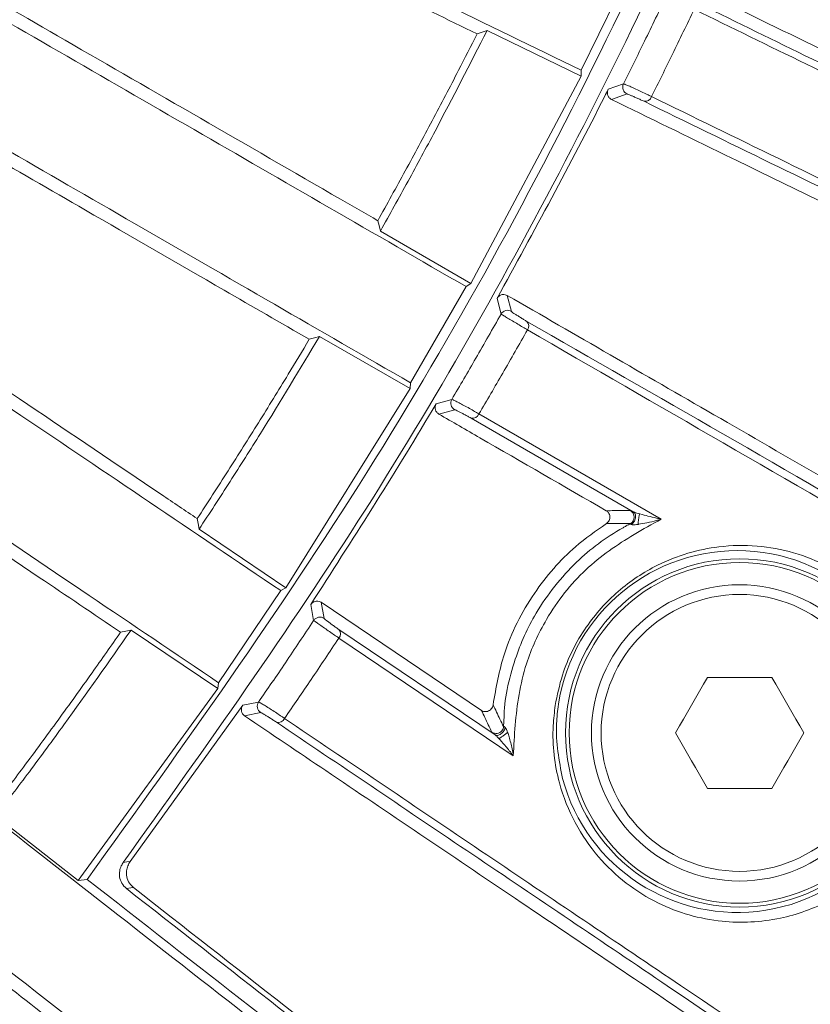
# Model space of a CAD drawing. Header units: millimetres. Extents: x 0 to 1118, y 0 to 864.
# Tile 363 of 512: x 550.72 to 556.06, y 398.67 to 405.32. Entities that reach past the tile are written whole.
import ezdxf

# ---------------------------------------------------------------- set-up
doc = ezdxf.new("R2010")
doc.units = ezdxf.units.MM
doc.styles.add('SLDTEXTSTYLE0', font='TXT', dxfattribs={"width": 0.605})
doc.dimstyles.new('SLDDIMSTYLE0', dxfattribs={"dimtxt": 3.175, "dimasz": 3.302, "dimexe": 0, "dimexo": 0.0625, "dimgap": 0.79375, "dimtad": 0, "dimdec": 1, "dimlfac": 4, "dimrnd": 1e-09, "dimzin": 12, "dimdsep": 46, "dimtxsty": 'SLDTEXTSTYLE0', "dimsah": 1, "dimcen": 0.09, "dimadec": 0, "dimazin": 3, "dimtfac": 1, "dimtofl": 0, "dimtmove": 0, "dimatfit": 3, "dimfxl": 1, "dimfrac": 2, "dimtolj": 1, "dimtzin": 12, "dimarcsym": 0})

# ---------------------------------------------------------------- blocks, each defined once
blk = doc.blocks.new('_D')
at = {"color": 7, "linetype": 'Continuous', "lineweight": 0}
for p, q in [((523.7253, 418.7386), (523.7253, 362.2728)), ((602.5982, 372.5052), (602.5982, 362.2728)), ((523.7253, 363.8728), (554.251, 363.8728)), ((602.5982, 363.8728), (565.1651, 363.8728))]:
    blk.add_line(p, q, dxfattribs=at)
for points in [[(523.7253, 363.8728), (527.0273, 363.3648), (527.0273, 364.3808)], [(602.5982, 363.8728), (599.2962, 364.3808), (599.2962, 363.3648)]]:
    blk.add_solid(points, dxfattribs=at)
at = {"color": 7, "linetype": 'Continuous', "lineweight": 0, "insert": (554.251, 365.5293), "char_height": 3.175, "attachment_point": 1, "style": 'SLDTEXTSTYLE0'}
blk.add_mtext('315.5', dxfattribs=at)

msp = doc.modelspace()

# ---------------------------------------------------------------- linework, layer by layer
at = {"color": 7, "linetype": 'Continuous', "lineweight": 15}
for p, q in [((554.8383, 405.6497), (554.5095, 404.9756)), ((553.8752, 405.2451), (554.5098, 404.9363)), ((553.7658, 403.5369), (554.5098, 404.9363)), ((554.5098, 404.9363), (554.5095, 404.9756)), ((553.7658, 403.5369), (553.1548, 403.8903)), ((553.733, 403.5151), (553.3581, 402.8656)), ((553.733, 403.5151), (553.7658, 403.5369)), ((552.7441, 403.1789), (553.3557, 402.8265)), ((552.5157, 401.4822), (553.3557, 402.8265)), ((553.3557, 402.8265), (553.3581, 402.8656)), ((554.861, 401.9953), (553.7666, 402.6271)), ((553.8195, 402.6557), (555.05, 401.9455)), ((552.5157, 401.4822), (551.9308, 401.8774)), ((552.4817, 401.4628), (552.5157, 401.4822)), ((552.4817, 401.4628), (552.0623, 400.841)), ((553.8374, 400.6539), (552.7548, 401.3842)), ((551.4716, 401.1967), (552.0571, 400.8024)), ((552.8748, 401.2002), (553.9285, 400.4894)), ((554.0518, 400.3484), (552.874, 401.1429)), ((552.0571, 400.8024), (552.0623, 400.841)), ((555.3628, 400.8774), (555.7958, 400.8774)), ((551.1145, 399.5059), (552.0571, 400.8024)), ((551.4665, 399.6349), (552.2254, 400.6887)), ((555.7958, 400.1274), (555.3628, 400.1274)), ((551.1145, 399.5059), (550.5586, 399.9406)), ((551.1145, 399.5059), (551.1759, 399.5134))]:
    msp.add_line(p, q, dxfattribs=at)
at = {"color": 9, "linetype": 'Continuous', "lineweight": 0}
for p, q in [((554.6926, 404.8473), (554.7951, 404.8836)), ((554.8193, 404.8156), (554.7147, 404.7785)), ((553.969, 403.3299), (553.9419, 403.4354)), ((554.0111, 403.4556), (554.0388, 403.3477)), ((553.5317, 402.7249), (553.6365, 402.7539)), ((553.6559, 402.6844), (553.5489, 402.6547)), ((552.704, 401.2616), (552.6843, 401.3688)), ((552.7548, 401.3842), (552.7749, 401.2745)), ((552.2254, 400.6887), (552.3321, 400.7104)), ((552.3466, 400.6397), (552.2377, 400.6175))]:
    msp.add_line(p, q, dxfattribs=at)
at = {"color": 7, "linetype": 'Continuous', "lineweight": 15, "flags": 128}
for points in [[(553.8072, 405.221), (553.8412, 405.2331), (553.8752, 405.2451)], [(553.1548, 403.8903), (553.1452, 403.9279), (553.1368, 403.9604)], [(552.6744, 403.1596), (552.7093, 403.1692), (552.7441, 403.1789)], [(551.9308, 401.8774), (551.9238, 401.9155), (551.9177, 401.9488)], [(551.4005, 401.1822), (551.4361, 401.1894), (551.4716, 401.1967)], [(555.1463, 400.5024), (555.1733, 400.5491), (555.2004, 400.596), (555.2275, 400.6429), (555.2546, 400.6899), (555.2817, 400.7369), (555.3088, 400.7838), (555.3358, 400.8307), (555.3628, 400.8774)], [(555.7958, 400.8774), (555.8228, 400.8307), (555.8499, 400.7838), (555.877, 400.7369), (555.9041, 400.6899), (555.9312, 400.6429), (555.9583, 400.596), (555.9854, 400.5491), (556.0123, 400.5024)], [(555.3628, 400.1274), (555.3358, 400.1742), (555.3088, 400.221), (555.2817, 400.2679), (555.2546, 400.3149), (555.2275, 400.3619), (555.2004, 400.4088), (555.1733, 400.4557), (555.1463, 400.5024)], [(556.0123, 400.5024), (555.9854, 400.4557), (555.9583, 400.4088), (555.9312, 400.3619), (555.9041, 400.3149), (555.877, 400.2679), (555.8499, 400.221), (555.8228, 400.1742), (555.7958, 400.1274)]]:
    msp.add_lwpolyline(points, dxfattribs=at)
at = {"color": 9, "linetype": 'Continuous', "lineweight": 0, "flags": 128}
for points in [[(551.4192, 399.628), (551.4429, 399.6314), (551.4665, 399.6349)], [(551.4875, 399.4584), (551.4689, 399.4556), (551.4402, 399.4514)]]:
    msp.add_lwpolyline(points, dxfattribs=at)
at = {"color": 9, "linetype": 'Continuous', "lineweight": 0}
for radius in [1.1754, 1.1504, 0.9347]:
    msp.add_circle((555.5793, 400.5024), radius, dxfattribs=at)
at = {"color": 7, "linetype": 'Continuous', "lineweight": 15}
msp.add_circle((555.5793, 400.5024), 1, dxfattribs=at)
for centre, radius, start, end in [((523.7232, 420.4083), 28.3685, 249.02778, 358.97222), ((554.8399, 404.8612), 0.05, 153.45358, 245.70252), ((554.0125, 403.3052), 0.05, 58.30774, 150.38345), ((553.6796, 402.7285), 0.05, 149.46015, 241.68928), ((555.5638, 400.5116), 1.2214, 195.05308, 171.31669), ((552.7457, 401.2339), 0.05, 54.32156, 146.37216), ((552.3733, 400.682), 0.05, 145.44333, 237.67502), ((553.9357, 400.5484), 0.0501, 234.52673, 320.91551)]:
    msp.add_arc(centre, radius, start, end, dxfattribs=at)
at = {"color": 9, "linetype": 'Continuous', "lineweight": 0}
for centre, radius, start, end in [((554.9409, 404.8114), 0.0458, 261.27455, 343.22837), ((554.1114, 403.2498), 0.0446, 323.12296, 43.337), ((553.7766, 402.6719), 0.0459, 257.44188, 339.36737), ((554.818, 401.9596), 0.0501, 298.83821, 61.48014), ((552.8403, 401.1721), 0.0446, 319.12911, 39.21085), ((552.4658, 400.6189), 0.0459, 253.61511, 335.48612), ((553.9357, 400.5484), 0.05, 320.88937, 357.02918)]:
    msp.add_arc(centre, radius, start, end, dxfattribs=at)
at = {"color": 7, "linetype": 'Continuous', "lineweight": 15}
for points, knots in [([(551.1759, 441.3033), (551.7435, 440.5175), (552.8808, 438.9433), (554.3272, 436.4083), (555.5732, 433.7714), (556.588, 431.0403), (557.3639, 428.2331), (557.9021, 425.3681), (558.2005, 422.4679), (558.2545, 419.5608), (558.0582, 416.6648), (557.6211, 413.797), (556.9484, 410.9757), (555.9986, 408.0827), (554.7229, 405.1576), (553.1205, 402.2246), (551.8236, 400.4164), (551.1759, 399.5134)], [0, 0, 0, 0, 0.064797, 0.129826, 0.194854, 0.259649, 0.324361, 0.389306, 0.45425, 0.518961, 0.583355, 0.647979, 0.712604, 0.777, 0.851275, 0.925725, 1, 1, 1, 1]), ([(551.4192, 399.628), (551.9776, 400.4118), (553.0963, 401.9821), (554.5185, 404.5065), (555.7433, 407.1301), (556.7442, 409.855), (557.5111, 412.6648), (558.0419, 415.542), (558.3319, 418.4536), (558.3767, 421.3713), (558.1702, 424.277), (557.7223, 427.1537), (557.038, 429.9828), (556.0876, 432.8462), (554.8344, 435.7084), (553.2873, 438.5515), (552.0414, 440.3102), (551.4192, 441.1887)], [0, 0, 0, 0, 0.064786, 0.129799, 0.194812, 0.259597, 0.325, 0.39064, 0.456279, 0.521681, 0.586761, 0.652073, 0.717387, 0.782468, 0.854925, 0.927542, 1, 1, 1, 1]), ([(555.9978, 407.0166), (556.6463, 406.7547), (557.9433, 406.2308), (559.9217, 405.4315), (561.877, 404.6415), (563.17, 404.119), (563.817, 403.8576)], [0, 0, 0, 0, 0.2639806, 0.5279688, 0.7638247, 1, 1, 1, 1]), ([(563.7745, 403.8199), (563.7745, 403.8199), (563.1119, 404.0408), (561.8407, 404.6228), (559.8746, 405.3889), (557.8969, 406.1962), (556.5986, 406.7195), (555.9493, 406.9812)], [0, 0, 0, 0, 0.000001, 0.236001, 0.471992, 0.735986, 1, 1, 1, 1]), ([(554.5095, 404.9756), (554.1875, 405.1327), (553.525, 405.4558), (552.2404, 406.0823), (551.3409, 406.521), (550.7453, 406.8116)], [0, 0, 0, 0, 0.242125, 0.498137, 1, 1, 1, 1]), ([(550.7878, 406.6936), (551.2629, 406.4619), (552.0418, 406.082), (553.0713, 405.5799), (553.6067, 405.3188), (553.8072, 405.221)], [0, 0, 0, 0, 0.494502, 0.810651, 1, 1, 1, 1]), ([(550.106, 405.6092), (550.396, 405.4418), (550.976, 405.1069), (552.1688, 404.4183), (553.1131, 403.8731), (553.733, 403.5151)], [0, 0, 0, 0, 0.255636, 0.511265, 1, 1, 1, 1]), ([(553.1368, 403.9604), (553.0529, 404.0088), (552.6468, 404.2434), (551.9343, 404.6547), (551.0457, 405.1677), (550.4914, 405.4877), (550.2275, 405.64)], [0, 0, 0, 0, 0.08218, 0.397771, 0.71337, 1, 1, 1, 1]), ([(558.4338, 403.9934), (557.8623, 404.2721), (556.7286, 404.825), (555.6533, 405.3495), (555.12, 405.6096)], [0, 0, 0, 0, 0.504061, 1, 1, 1, 1]), ([(555.2647, 405.4441), (555.7692, 405.198), (556.779, 404.7053), (558.423, 403.9044), (560.1858, 403.0401), (561.4185, 402.4504), (562.06, 402.1296), (562.06, 402.1296)], [0, 0, 0, 0, 0.235148, 0.470679, 0.735343, 0.999998, 1, 1, 1, 1]), ([(562.0621, 402.0746), (561.4355, 402.3803), (560.1824, 402.9916), (558.4302, 403.8464), (556.7855, 404.6487), (555.7768, 405.1407), (555.272, 405.3869)], [0, 0, 0, 0, 0.264683, 0.529357, 0.7645, 1, 1, 1, 1]), ([(553.8072, 405.221), (553.7657, 405.1393), (553.6662, 404.9434), (553.5049, 404.6352), (553.3233, 404.2964), (553.199, 404.0724), (553.1368, 403.9604)], [0, 0, 0, 0, 0.19254, 0.461692, 0.730847, 1, 1, 1, 1]), ([(553.1548, 403.8903), (553.2171, 404.0022), (553.3417, 404.2261), (553.5845, 404.6763), (553.759, 405.0178), (553.8752, 405.2451)], [0, 0, 0, 0, 0.250431, 0.500862, 1, 1, 1, 1]), ([(553.3581, 402.8656), (553.0503, 403.0433), (552.417, 403.4089), (551.1825, 404.1217), (550.3098, 404.6256), (549.731, 404.9597)], [0, 0, 0, 0, 0.241546, 0.497026, 1, 1, 1, 1]), ([(549.7651, 404.8391), (550.2254, 404.5734), (550.9797, 404.1379), (551.969, 403.5668), (552.482, 403.2707), (552.6744, 403.1596)], [0, 0, 0, 0, 0.494643, 0.810444, 1, 1, 1, 1]), ([(553.9419, 403.4354), (554.1894, 403.8878), (554.4452, 404.3555), (554.6848, 404.8317), (554.6926, 404.8473)], [0, 0, 0, 0, 0.9673686, 1, 1, 1, 1]), ([(554.7147, 404.7785), (554.7093, 404.7819), (554.6991, 404.7884), (554.6898, 404.8042), (554.6865, 404.8204), (554.6875, 404.8351), (554.691, 404.8434), (554.6926, 404.8473)], [0, 0, 0, 0, 0.271184, 0.519778, 0.710928, 0.867178, 1, 1, 1, 1]), ([(554.7147, 404.7785), (554.9698, 404.654), (556.0396, 404.1322), (557.1686, 403.5816), (558.0283, 403.1623)], [0, 0, 0, 0, 0.238525, 1, 1, 1, 1]), ([(561.7295, 401.4519), (561.7295, 401.4519), (560.5881, 402.0226), (558.8954, 402.8306), (556.6393, 403.9351), (555.5024, 404.4891), (554.9339, 404.7661)], [0, 0, 0, 0, 0.000002, 0.470703, 0.735345, 1, 1, 1, 1]), ([(554.9847, 404.7982), (555.5532, 404.5209), (556.6903, 403.9665), (558.9351, 402.8717), (560.6667, 402.0271), (561.7752, 401.4864)], [0, 0, 0, 0, 0.264626, 0.529264, 1, 1, 1, 1]), ([(549.0094, 403.8049), (549.2887, 403.6165), (549.8472, 403.2398), (550.9903, 402.4687), (551.8901, 401.8618), (552.4817, 401.4628)], [0, 0, 0, 0, 0.255142, 0.51028, 1, 1, 1, 1]), ([(551.9177, 401.9488), (551.8372, 402.0031), (551.4503, 402.264), (550.7707, 402.7224), (549.9207, 403.2957), (549.3869, 403.6558), (549.1327, 403.8272)], [0, 0, 0, 0, 0.082795, 0.398086, 0.713383, 1, 1, 1, 1]), ([(553.9419, 403.4354), (553.9446, 403.4394), (553.9501, 403.4475), (553.9627, 403.4567), (553.979, 403.4625), (553.9965, 403.4624), (554.0067, 403.4577), (554.0111, 403.4556)], [0, 0, 0, 0, 0.154484, 0.308202, 0.522326, 0.794208, 1, 1, 1, 1]), ([(557.2042, 401.6121), (557.1095, 401.6668), (556.5009, 402.0181), (555.4207, 402.6418), (554.4728, 403.1891), (554.0111, 403.4556)], [0, 0, 0, 0, 0.086415, 0.555087, 1, 1, 1, 1]), ([(554.1438, 403.2805), (555.0224, 402.7773), (556.3982, 401.9894), (558.3801, 400.8124), (559.4436, 400.2693), (559.9909, 399.9044), (559.9909, 399.9044)], [0, 0, 0, 0, 0.469042, 0.734523, 0.999998, 1, 1, 1, 1]), ([(559.9898, 399.8492), (559.4519, 400.1599), (558.376, 400.7812), (556.4017, 401.9213), (555.0257, 402.7158), (554.147, 403.2231)], [0, 0, 0, 0, 0.265498, 0.530987, 1, 1, 1, 1]), ([(552.0623, 400.841), (551.77, 401.0382), (551.1684, 401.4439), (549.9899, 402.2389), (549.1486, 402.8063), (548.59, 403.1831)], [0, 0, 0, 0, 0.241013, 0.496033, 1, 1, 1, 1]), ([(552.6744, 403.1596), (552.6271, 403.0807), (552.5141, 402.892), (552.3316, 402.5957), (552.127, 402.2707), (551.9875, 402.0561), (551.9177, 401.9488)], [0, 0, 0, 0, 0.19325, 0.462167, 0.731083, 1, 1, 1, 1]), ([(551.9308, 401.8774), (552.0007, 401.9846), (552.1405, 402.199), (552.4142, 402.6313), (552.6122, 402.9599), (552.7441, 403.1789)], [0, 0, 0, 0, 0.25015, 0.500298, 1, 1, 1, 1]), ([(548.6155, 403.0605), (549.0586, 402.7617), (549.7844, 402.2722), (550.7288, 401.6352), (551.2172, 401.3058), (551.4005, 401.1822)], [0, 0, 0, 0, 0.494761, 0.810306, 1, 1, 1, 1]), ([(552.6843, 401.3688), (552.9628, 401.8029), (553.2507, 402.2515), (553.5228, 402.7099), (553.5317, 402.7249)], [0, 0, 0, 0, 0.9673806, 1, 1, 1, 1]), ([(553.5489, 402.6547), (553.5438, 402.6585), (553.534, 402.6657), (553.5259, 402.6821), (553.5237, 402.6985), (553.5258, 402.713), (553.5298, 402.7211), (553.5317, 402.7249)], [0, 0, 0, 0, 0.271927, 0.519535, 0.71054, 0.867129, 1, 1, 1, 1]), ([(553.5489, 402.6547), (553.6414, 402.6013), (554.0138, 402.3863), (554.3939, 402.1669), (554.6796, 402.0019)], [0, 0, 0, 0, 0.248197, 1, 1, 1, 1]), ([(547.7896, 402.0815), (548.3926, 401.6104), (549.5985, 400.6682), (551.548, 399.1451), (553.5676, 397.5672), (554.9723, 396.4697), (555.6754, 395.9204)], [0, 0, 0, 0, 0.251418, 0.502808, 0.751115, 1, 1, 1, 1]), ([(554.6797, 401.9153), (554.6833, 401.918), (554.6906, 401.9235), (554.6985, 401.9356), (554.703, 401.9489), (554.704, 401.9628), (554.701, 401.9771), (554.6934, 401.9917), (554.6845, 401.9982), (554.6796, 402.0019)], [0, 0, 0, 0, 0.12422, 0.248842, 0.367387, 0.489424, 0.627825, 0.792642, 1, 1, 1, 1]), ([(554.861, 401.9953), (554.8617, 401.995), (554.8632, 401.9943), (554.867, 401.9927), (554.8744, 401.9901), (554.8873, 401.986), (554.8976, 401.9831), (554.9039, 401.9813)], [0, 0, 0, 0, 0.070953, 0.140726, 0.283573, 0.568376, 1, 1, 1, 1]), ([(553.9151, 400.692), (553.9353, 400.8075), (553.9807, 401.0677), (554.1746, 401.4479), (554.4292, 401.7397), (554.6091, 401.8658), (554.6797, 401.9153)], [0, 0, 0, 0, 0.238938, 0.538188, 0.818561, 1, 1, 1, 1]), ([(554.3346, 400.6881), (554.3486, 400.7567), (554.3858, 400.9399), (554.5262, 401.2173), (554.7555, 401.4721), (555.0634, 401.6739), (555.4774, 401.792), (555.957, 401.7484), (556.419, 401.5093), (556.7374, 401.1202), (556.8469, 400.7542), (556.869, 400.4599), (556.8416, 400.183), (556.6998, 399.8392), (556.4712, 399.557), (556.1815, 399.3519), (555.8339, 399.2287), (555.4303, 399.2107), (554.9957, 399.3381), (554.595, 399.6458), (554.3572, 400.0802), (554.3076, 400.4609), (554.3292, 400.6425), (554.3346, 400.6881)], [0, 0, 0, 0, 0.023853, 0.063697, 0.099868, 0.137685, 0.192865, 0.262498, 0.332891, 0.40871, 0.46104, 0.472895, 0.513862, 0.554976, 0.593698, 0.632822, 0.676401, 0.727768, 0.789391, 0.861075, 0.936504, 0.984057, 1, 1, 1, 1]), ([(555.2137, 395.3294), (554.5054, 395.8828), (553.0887, 396.9896), (551.0666, 398.5695), (549.1254, 400.0861), (547.9277, 401.0218), (547.3278, 401.4905)], [0, 0, 0, 0, 0.251295, 0.502603, 0.750903, 1, 1, 1, 1]), ([(552.6843, 401.3688), (552.6873, 401.3727), (552.6934, 401.3803), (552.7067, 401.3886), (552.7234, 401.3933), (552.7408, 401.3919), (552.7506, 401.3865), (552.7548, 401.3842)], [0, 0, 0, 0, 0.15532, 0.309851, 0.524742, 0.796467, 1, 1, 1, 1]), ([(552.3321, 400.7104), (552.3926, 400.7986), (552.5179, 400.9814), (552.6406, 401.1661), (552.704, 401.2616)], [0, 0, 0, 0, 0.4826466, 1, 1, 1, 1]), ([(551.4005, 401.1822), (551.3366, 401.0908), (551.1975, 400.8918), (550.9791, 400.5883), (550.7546, 400.2829), (550.605, 400.0853), (550.5346, 399.9922)], [0, 0, 0, 0, 0.227346, 0.494791, 0.762237, 1, 1, 1, 1]), ([(550.5586, 399.9406), (550.6342, 400.0405), (550.789, 400.2449), (551.0961, 400.6617), (551.3216, 400.9829), (551.4716, 401.1967)], [0, 0, 0, 0, 0.242029, 0.495449, 1, 1, 1, 1]), ([(552.2377, 400.6175), (552.2329, 400.6216), (552.2236, 400.6295), (552.2167, 400.6465), (552.2156, 400.663), (552.2187, 400.6773), (552.2233, 400.6851), (552.2254, 400.6887)], [0, 0, 0, 0, 0.272705, 0.519245, 0.710239, 0.867267, 1, 1, 1, 1]), ([(553.8374, 400.6539), (553.8432, 400.651), (553.855, 400.645), (553.8746, 400.646), (553.8909, 400.6531), (553.903, 400.6633), (553.9111, 400.6758), (553.9143, 400.6859), (553.915, 400.6911), (553.9151, 400.692)], [0, 0, 0, 0, 0.2186415, 0.4424849, 0.5968014, 0.7268648, 0.8574666, 0.9756121, 1, 1, 1, 1]), ([(552.2377, 400.6175), (552.4201, 400.4945), (553.02, 400.0898), (554.0331, 399.4065), (554.8834, 398.833), (555.2943, 398.5558)], [0, 0, 0, 0, 0.184119, 0.605734, 1, 1, 1, 1]), ([(557.4384, 397.2123), (557.4384, 397.2123), (556.576, 397.7873), (555.396, 398.5915), (553.727, 399.7152), (552.8775, 400.2883), (552.4528, 400.5749)], [0, 0, 0, 0, 0.000002, 0.467185, 0.73359, 1, 1, 1, 1]), ([(552.5075, 400.5999), (552.9329, 400.313), (553.7838, 399.7392), (555.4329, 398.627), (556.6894, 397.7794), (557.4896, 397.2396)], [0, 0, 0, 0, 0.266391, 0.532793, 1, 1, 1, 1]), ([(553.9967, 400.5387), (553.9959, 400.5352), (553.994, 400.5278), (553.9881, 400.5162), (553.9795, 400.5047), (553.9686, 400.4949), (553.9567, 400.4882), (553.9454, 400.4853), (553.9357, 400.4857), (553.9308, 400.4882), (553.9285, 400.4894)], [0, 0, 0, 0, 0.1085199, 0.2300362, 0.362044, 0.5000104, 0.6379739, 0.7699646, 0.8914623, 1, 1, 1, 1]), ([(553.9556, 400.4632), (553.9516, 400.4674), (553.9454, 400.4741), (553.9373, 400.482), (553.9321, 400.4866), (553.9297, 400.4885), (553.9285, 400.4894)], [0, 0, 0, 0, 0.463419, 0.735215, 0.868168, 1, 1, 1, 1]), ([(553.9556, 400.4632), (553.9567, 400.4641), (553.9591, 400.4658), (553.9647, 400.4698), (553.9717, 400.4748), (553.9801, 400.4808), (553.989, 400.4873), (553.9979, 400.4937), (554.0063, 400.4998), (554.0112, 400.5033), (554.0135, 400.505)], [0, 0, 0, 0, 0.114925, 0.238085, 0.367402, 0.499997, 0.632593, 0.761885, 0.885043, 1, 1, 1, 1]), ([(546.4526, 400.4473), (546.9945, 399.9594), (548.0783, 398.9835), (549.8076, 397.4265), (551.5921, 395.8196), (552.8288, 394.7061), (553.4477, 394.1489)], [0, 0, 0, 0, 0.251058, 0.502103, 0.750826, 1, 1, 1, 1]), ([(552.9458, 393.5915), (552.3241, 394.1514), (551.0806, 395.271), (549.2949, 396.8789), (547.5706, 398.4314), (546.4911, 399.4034), (545.9507, 399.89)], [0, 0, 0, 0, 0.250916, 0.50184, 0.750638, 1, 1, 1, 1]), ([(551.4402, 399.4514), (551.4286, 399.4628), (551.407, 399.4841), (551.3927, 399.5276), (551.3928, 399.5684), (551.4025, 399.6024), (551.4142, 399.6202), (551.4192, 399.628)], [0, 0, 0, 0, 0.2810346, 0.5257821, 0.7177736, 0.87779, 1, 1, 1, 1]), ([(551.4665, 399.6349), (551.4603, 399.6249), (551.4477, 399.605), (551.4394, 399.5682), (551.4415, 399.5268), (551.4576, 399.4867), (551.4779, 399.4674), (551.4875, 399.4584)], [0, 0, 0, 0, 0.154682, 0.308834, 0.511569, 0.77032, 1, 1, 1, 1]), ([(551.1759, 399.5134), (551.9084, 398.9407), (553.3754, 397.7939), (554.9329, 396.5765), (555.7128, 395.967)], [0, 0, 0, 0, 0.499313, 1, 1, 1, 1]), ([(555.7832, 396.0583), (555.401, 396.3568), (554.6368, 396.954), (553.1737, 398.097), (552.1267, 398.915), (551.4402, 399.4514)], [0, 0, 0, 0, 0.256122, 0.512246, 1, 1, 1, 1]), ([(554.375, 397.2), (554.1004, 397.4148), (553.1145, 398.1857), (552.1693, 398.925), (551.4875, 399.4584)], [0, 0, 0, 0, 0.278591, 1, 1, 1, 1]), ([(545.0048, 398.9105), (545.4892, 398.4088), (546.458, 397.4056), (547.9859, 395.8234), (549.5563, 394.1972), (550.6402, 393.0748), (551.1825, 392.5132)], [0, 0, 0, 0, 0.250728, 0.501452, 0.750556, 1, 1, 1, 1]), ([(550.6653, 398.7723), (551.0129, 398.5007), (552.0098, 397.7218), (553.0533, 396.9065), (553.733, 396.3755)], [0, 0, 0, 0, 0.348686, 1, 1, 1, 1])]:
    msp.add_open_spline(points, degree=3, knots=knots, dxfattribs=at)
at = {"color": 9, "linetype": 'Continuous', "lineweight": 0}
for points, knots in [([(554.7951, 404.8836), (554.8429, 404.9798), (554.9415, 405.1783), (555.0373, 405.3782), (555.0867, 405.4813)], [0, 0, 0, 0, 0.484421, 1, 1, 1, 1]), ([(555.272, 405.3869), (555.2236, 405.2859), (555.1292, 405.089), (555.0321, 404.8934), (554.9847, 404.7982)], [0, 0, 0, 0, 0.512753, 1, 1, 1, 1]), ([(554.7951, 404.8836), (554.797, 404.8832), (554.8009, 404.8826), (554.8221, 404.8741), (554.8521, 404.8611), (554.8888, 404.8445), (554.9274, 404.8264), (554.9607, 404.8102), (554.9777, 404.8017), (554.9847, 404.7982)], [0, 0, 0, 0, 0.14907, 0.298111, 0.447157, 0.596318, 0.745571, 0.894899, 1, 1, 1, 1]), ([(554.9339, 404.7661), (554.9297, 404.7681), (554.9194, 404.7731), (554.8992, 404.7824), (554.8759, 404.7929), (554.8537, 404.8025), (554.8356, 404.8101), (554.8227, 404.815), (554.8204, 404.8154), (554.8193, 404.8156)], [0, 0, 0, 0, 0.1051069, 0.2544677, 0.4037467, 0.5529019, 0.7019675, 0.850978, 1, 1, 1, 1]), ([(554.0388, 403.3477), (554.0392, 403.3472), (554.0402, 403.346), (554.0486, 403.3399), (554.0636, 403.3299), (554.083, 403.3174), (554.1045, 403.304), (554.1261, 403.2908), (554.1379, 403.2839), (554.1438, 403.2805)], [0, 0, 0, 0, 0.105714, 0.255735, 0.405312, 0.554327, 0.702939, 0.851474, 1, 1, 1, 1]), ([(553.6365, 402.7539), (553.6908, 402.8463), (553.803, 403.0375), (553.9124, 403.2303), (553.969, 403.3299)], [0, 0, 0, 0, 0.483358, 1, 1, 1, 1]), ([(554.147, 403.2231), (554.1372, 403.2289), (554.1176, 403.2405), (554.0814, 403.2621), (554.0452, 403.2838), (554.0122, 403.3035), (553.9866, 403.319), (553.972, 403.3279), (553.9699, 403.3293), (553.969, 403.3299)], [0, 0, 0, 0, 0.1487131, 0.2974092, 0.4461033, 0.5950846, 0.7445081, 0.8943691, 1, 1, 1, 1]), ([(554.147, 403.2231), (554.0917, 403.1256), (553.9838, 402.9357), (553.8733, 402.7473), (553.8195, 402.6557)], [0, 0, 0, 0, 0.513544, 1, 1, 1, 1]), ([(553.6365, 402.7539), (553.6384, 402.7535), (553.6422, 402.7526), (553.6629, 402.7426), (553.6919, 402.7276), (553.7273, 402.7085), (553.7645, 402.6878), (553.7966, 402.6694), (553.8128, 402.6597), (553.8195, 402.6557)], [0, 0, 0, 0, 0.14928, 0.298534, 0.447826, 0.597176, 0.746642, 0.89619, 1, 1, 1, 1]), ([(553.7666, 402.6271), (553.7626, 402.6294), (553.7527, 402.6351), (553.7333, 402.6458), (553.7107, 402.6579), (553.6893, 402.669), (553.6718, 402.6778), (553.6593, 402.6836), (553.657, 402.6842), (553.6559, 402.6844)], [0, 0, 0, 0, 0.103827, 0.2534, 0.40289, 0.552253, 0.701545, 0.850746, 1, 1, 1, 1]), ([(555.05, 401.9455), (554.9887, 401.9116), (554.8137, 401.8147), (554.5296, 401.6218), (554.2804, 401.3055), (554.1125, 400.9381), (554.066, 400.6213), (554.0554, 400.417), (554.0518, 400.3484)], [0, 0, 0, 0, 0.111259, 0.317556, 0.524833, 0.683727, 0.893828, 1, 1, 1, 1]), ([(554.6796, 402.0019), (554.6973, 402.0023), (554.7501, 402.0036), (554.8053, 402.0036), (554.8419, 402.0036)], [0, 0, 0, 0, 0.335824, 1, 1, 1, 1]), ([(554.8419, 402.0036), (554.8432, 402.0033), (554.8458, 402.0026), (554.856, 401.9977), (554.861, 401.9953)], [0, 0, 0, 0, 0.505319, 1, 1, 1, 1]), ([(554.861, 401.9953), (554.8634, 401.9936), (554.8686, 401.9899), (554.8743, 401.9806), (554.8775, 401.9683), (554.8772, 401.9539), (554.8731, 401.9392), (554.8661, 401.9263), (554.8574, 401.9161), (554.851, 401.9116), (554.848, 401.9096)], [0, 0, 0, 0, 0.1077473, 0.2290173, 0.3613618, 0.5000126, 0.6386597, 0.7709927, 0.892257, 1, 1, 1, 1]), ([(554.8931, 401.9102), (554.8934, 401.913), (554.8939, 401.9188), (554.895, 401.9287), (554.8964, 401.9395), (554.8979, 401.9503), (554.8996, 401.9605), (554.9012, 401.9693), (554.9026, 401.9765), (554.9034, 401.9797), (554.9039, 401.9813)], [0, 0, 0, 0, 0.1153, 0.238519, 0.36768, 0.500029, 0.632353, 0.761532, 0.884759, 1, 1, 1, 1]), ([(555.05, 401.9455), (555.0497, 401.9454), (555.0389, 401.9423), (555.0077, 401.9336), (554.9574, 401.9214), (554.9151, 401.9131), (554.8941, 401.9103), (554.8931, 401.9102)], [0, 0, 0, 0, 0.005507, 0.223008, 0.630639, 0.9835, 1, 1, 1, 1]), ([(554.9039, 401.9813), (554.9047, 401.981), (554.9245, 401.9755), (554.9637, 401.9654), (555.0105, 401.9543), (555.0395, 401.9478), (555.0497, 401.9455), (555.05, 401.9455)], [0, 0, 0, 0, 0.0164866, 0.3692539, 0.7723087, 0.9944644, 1, 1, 1, 1]), ([(553.9892, 400.6026), (553.9892, 400.6026), (553.9892, 400.7236), (554.046, 400.9825), (554.2067, 401.346), (554.4663, 401.6674), (554.6729, 401.8193), (554.7924, 401.8876), (554.7924, 401.8876)], [0, 0, 0, 0, 0.000009, 0.258632, 0.469513, 0.744478, 0.999991, 1, 1, 1, 1]), ([(554.8421, 401.9158), (554.8057, 401.9159), (554.75, 401.916), (554.6978, 401.9155), (554.6797, 401.9153)], [0, 0, 0, 0, 0.654308, 1, 1, 1, 1]), ([(554.7924, 401.8876), (554.7924, 401.8876), (554.7995, 401.8911), (554.8164, 401.9015), (554.8329, 401.9106), (554.8421, 401.9158)], [0, 0, 0, 0, 0.000232, 0.440391, 1, 1, 1, 1]), ([(554.848, 401.9096), (554.8463, 401.9104), (554.8437, 401.9117), (554.841, 401.9139), (554.8416, 401.915), (554.8421, 401.9158)], [0, 0, 0, 0, 0.314596, 0.474192, 1, 1, 1, 1]), ([(554.8931, 401.9102), (554.8865, 401.9094), (554.8756, 401.9081), (554.8619, 401.9075), (554.8542, 401.908), (554.8503, 401.9087), (554.8488, 401.9093), (554.848, 401.9096)], [0, 0, 0, 0, 0.431501, 0.716283, 0.859228, 0.929018, 1, 1, 1, 1]), ([(552.874, 401.1429), (552.8646, 401.1494), (552.8457, 401.1624), (552.8111, 401.1865), (552.7765, 401.2106), (552.7451, 401.2326), (552.7207, 401.2497), (552.7068, 401.2595), (552.7048, 401.261), (552.704, 401.2616)], [0, 0, 0, 0, 0.148937, 0.297855, 0.446762, 0.595959, 0.745617, 0.895731, 1, 1, 1, 1]), ([(552.7749, 401.2745), (552.7753, 401.274), (552.7762, 401.2727), (552.784, 401.2661), (552.7982, 401.2552), (552.8167, 401.2414), (552.8371, 401.2265), (552.8578, 401.2118), (552.8691, 401.2041), (552.8748, 401.2002)], [0, 0, 0, 0, 0.104375, 0.254669, 0.404458, 0.553697, 0.702515, 0.851249, 1, 1, 1, 1]), ([(552.874, 401.1429), (552.8118, 401.0494), (552.6909, 400.8675), (552.5675, 400.6874), (552.5075, 400.5999)], [0, 0, 0, 0, 0.5141127, 1, 1, 1, 1]), ([(552.3321, 400.7104), (552.334, 400.7098), (552.3377, 400.7086), (552.3576, 400.6973), (552.3856, 400.6803), (552.4195, 400.6588), (552.4552, 400.6355), (552.4858, 400.615), (552.5012, 400.6042), (552.5075, 400.5999)], [0, 0, 0, 0, 0.1495382, 0.2990483, 0.4485673, 0.5981749, 0.747874, 0.8976669, 1, 1, 1, 1]), ([(553.9151, 400.692), (553.9229, 400.6756), (553.9452, 400.6284), (553.9697, 400.5784), (553.9856, 400.5458)], [0, 0, 0, 0, 0.347269, 1, 1, 1, 1]), ([(554.3564, 400.696), (554.351, 400.6521), (554.3295, 400.4765), (554.3609, 400.3153), (554.3843, 400.1944)], [0, 0, 0, 0, 0.250382, 1, 1, 1, 1]), ([(552.4528, 400.5749), (552.449, 400.5774), (552.4396, 400.5837), (552.4211, 400.5957), (552.3994, 400.6093), (552.3789, 400.6219), (552.362, 400.6319), (552.3499, 400.6386), (552.3477, 400.6393), (552.3466, 400.6397)], [0, 0, 0, 0, 0.10233, 0.252156, 0.401881, 0.551494, 0.700999, 0.850495, 1, 1, 1, 1]), ([(553.9066, 400.5076), (553.8906, 400.5405), (553.8666, 400.5899), (553.8447, 400.6378), (553.8374, 400.6539)], [0, 0, 0, 0, 0.664361, 1, 1, 1, 1]), ([(553.9856, 400.5458), (553.9863, 400.5549), (553.9876, 400.5737), (553.988, 400.5933), (553.9892, 400.6026), (553.9892, 400.6026)], [0, 0, 0, 0, 0.485077, 0.999724, 1, 1, 1, 1]), ([(553.9856, 400.5458), (553.9858, 400.5461), (553.9861, 400.5469), (553.9877, 400.5465), (553.9905, 400.5447), (553.9934, 400.5422), (553.996, 400.5395), (553.9967, 400.5387)], [0, 0, 0, 0, 0.173947, 0.474004, 0.590386, 0.88101, 1, 1, 1, 1]), ([(553.9285, 400.4894), (553.9234, 400.4934), (553.9133, 400.5012), (553.9076, 400.5062), (553.9068, 400.5073), (553.9066, 400.5076)], [0, 0, 0, 0, 0.41778, 0.835534, 1, 1, 1, 1]), ([(553.9967, 400.5387), (553.9977, 400.5376), (553.9996, 400.5354), (554.0032, 400.5296), (554.0083, 400.5195), (554.0115, 400.5106), (554.0135, 400.505)], [0, 0, 0, 0, 0.131786, 0.264845, 0.536681, 1, 1, 1, 1]), ([(554.0135, 400.505), (554.0168, 400.4954), (554.0293, 400.4583), (554.0411, 400.406), (554.0491, 400.3642), (554.0518, 400.3487), (554.0518, 400.3484)], [0, 0, 0, 0, 0.178553, 0.692299, 0.994578, 1, 1, 1, 1]), ([(554.0518, 400.3484), (554.0517, 400.3486), (554.043, 400.3598), (554.0189, 400.3901), (553.9875, 400.4282), (553.9621, 400.456), (553.9556, 400.4632)], [0, 0, 0, 0, 0.0054473, 0.3077587, 0.8215312, 1, 1, 1, 1])]:
    msp.add_open_spline(points, degree=3, knots=knots, dxfattribs=at)

# ---------------------------------------------------------------- dimensions: what is measured, and where the dimension line sits
at = {"color": 7, "linetype": 'Continuous', "lineweight": 0}
dim = msp.add_linear_dim(base=(523.7253, 363.8728), p1=(602.5982, 374.1052), p2=(523.7253, 420.3386), dimstyle='SLDDIMSTYLE0', dxfattribs=at)
dim.commit()
dim.dimension.update_dxf_attribs({"geometry": '_D', "text_midpoint": (559.708, 363.8728), "dimtype": 160})

doc.saveas('drawing.dxf')
